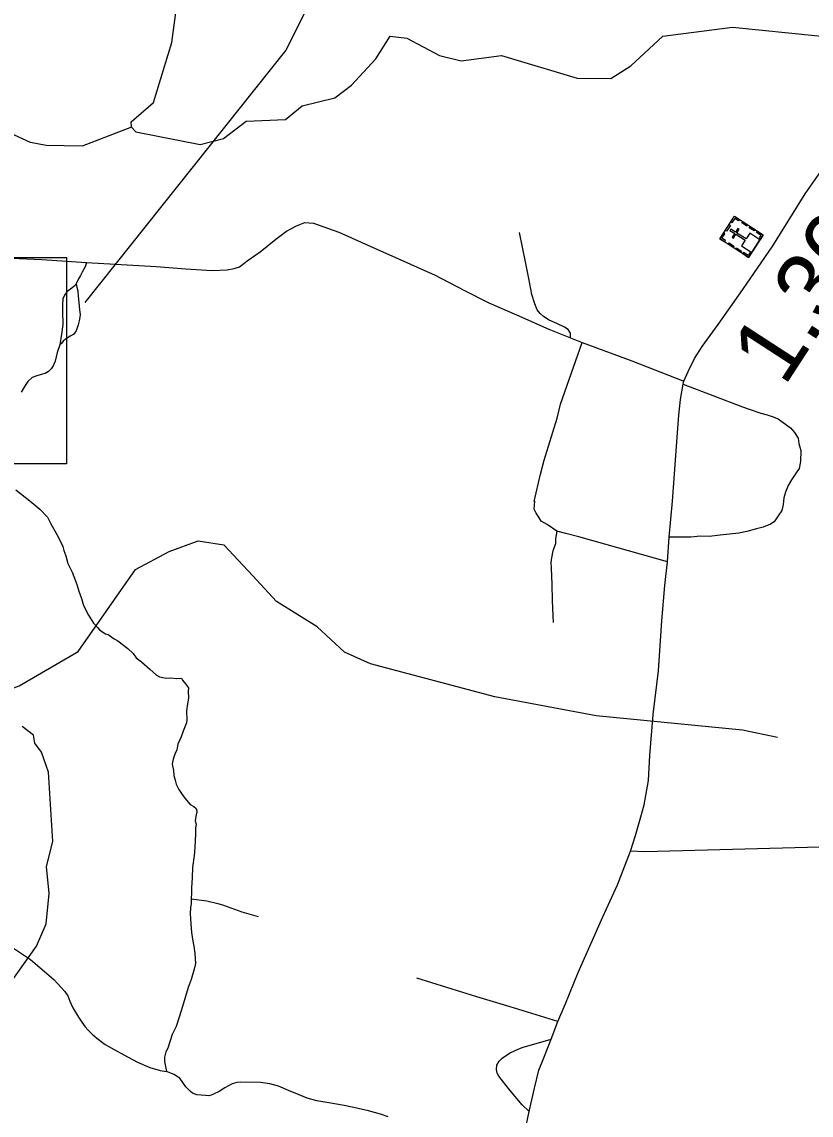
# Model space of a CAD drawing. Extents: x 2290615 to 2522933, y 819489 to 1012715.
# Drawn here: x 2441733 to 2447586, y 839817 to 847928 of the extents above; entities that cross this region are included whole.
import ezdxf

# ---------------------------------------------------------------- set-up
doc = ezdxf.new("R2010")
doc.units = 0
for name, color, linetype in [('Exist Cultural Church with Cemetery CELL', 7, 'Continuous'), ('Exist Hydrographic Creek Single Shore', 7, 'Continuous'), ('Exist Hydrographic Misc Water Feature', 7, 'Continuous'), ('Exist Road Non-System Type 51', 7, 'Continuous'), ('Exist Road Primary US Attributed', 7, 'Continuous'), ('Exist Road Primary US Mileage Hundredths English Label', 7, 'Continuous'), ('Exist Road Secondary Structure Standard Bridge Number Label', 7, 'Continuous'), ('Exist Road Secondary Type 51 Attributed', 7, 'Continuous')]:
    doc.layers.add(name, color=color, linetype=linetype)

msp = doc.modelspace()

# ---------------------------------------------------------------- linework, layer by layer
at = {"layer": 'Exist Cultural Church with Cemetery CELL'}
for points in [[(2446908.4, 846318.9), (2447016.9, 846485.9), (2447230.4, 846347.1), (2447121.8, 846180.2)], [(2447053.3, 846462.3), (2447047.1, 846452.8), (2447020.1, 846470.3), (2446998, 846436.3), (2446988.7, 846442.4), (2447017, 846485.9)], [(2446948.8, 846381), (2446977, 846424.5), (2446986.6, 846418.3), (2446958.3, 846374.8)], [(2447145.3, 846216.3), (2447206.4, 846310.3), (2447130.5, 846359.7), (2447102.8, 846317.2), (2447034.5, 846361.6), (2447052.5, 846389.2), (2447043.3, 846395.2), (2447025.3, 846367.5), (2446989.9, 846390.6), (2446983.6, 846380.9), (2447019, 846357.8), (2447000.9, 846330.1), (2447010.1, 846324.1), (2447028.2, 846351.8), (2447096.5, 846307.4), (2447069.4, 846265.7)], [(2447108.3, 846412.9), (2447072, 846436.5), (2447078.2, 846446), (2447114.5, 846422.4)], [(2447163.6, 846376.9), (2447127.3, 846400.5), (2447133.5, 846410.1), (2447169.8, 846386.5)], [(2447212.3, 846319.3), (2447202.7, 846325.5), (2447214.7, 846344), (2447180.8, 846366), (2447186.8, 846375.3), (2447230.4, 846347.1)], [(2446944.7, 846295.3), (2446950.9, 846304.8), (2446923.9, 846322.4), (2446946, 846356.4), (2446936.7, 846362.5), (2446908.4, 846318.9)], [(2447006.8, 846254.9), (2446970.5, 846278.5), (2446976.7, 846288), (2447013, 846264.4)], [(2447063.2, 846218.2), (2447026.9, 846241.9), (2447033.1, 846251.4), (2447069.4, 846227.8)], [(2447139.8, 846207.9), (2447130.2, 846214.2), (2447118.2, 846195.7), (2447084.3, 846217.8), (2447078.3, 846208.4), (2447121.8, 846180.1)]]:
    msp.add_lwpolyline(points, close=True, dxfattribs=at)
at = {"layer": 'Exist Hydrographic Creek Single Shore'}
for points in [[(2442545.1, 847146.1), (2442180.2, 847006.4), (2441913.2, 847012), (2441796.1, 847033.4), (2441494.1, 847172.1), (2441311.1, 847177.7), (2441202.1, 847199.6), (2440838.1, 847604.9), (2440661.1, 847725.7), (2440293.1, 847861.7), (2440116.1, 847969.4), (2439323.2, 848682.1), (2439229, 848855.5)], [(2442545.1, 847146.1), (2442544.1, 847185.4), (2442709.2, 847330.1), (2442844.1, 847775.4), (2442889, 848108.9), (2443018.2, 848386.6), (2443182, 848596.8), (2443372.9, 848686.6)]]:
    msp.add_lwpolyline(points, dxfattribs=at)
at = {"layer": 'Exist Hydrographic Misc Water Feature'}
for points in [[(2443395.3, 847190.6), (2443689.1, 847202.7), (2443812.2, 847306.2), (2444053.1, 847365.3), (2444177.2, 847458.9), (2444357.2, 847653.4), (2444463.2, 847821.9), (2444588.1, 847807.3), (2444831.1, 847679.4), (2444990.2, 847639.9), (2445290.2, 847678.4), (2445851.2, 847510.9), (2446101.2, 847508), (2446249.2, 847602.7), (2446487.1, 847822.5), (2447003.2, 847889.5), (2447637.2, 847823.5), (2447846.2, 847776.3), (2448296, 847801.2)], [(2442545.1, 847146.1), (2442579.2, 847111.4), (2443055.1, 847019.2), (2443229.2, 847062.4), (2443395.3, 847190.6)], [(2438833.3, 839401.4), (2438952.2, 839770.7), (2439058.2, 839945.7), (2439146.2, 840205.3), (2439147.2, 840671.6), (2439280.1, 841290.8), (2439304.1, 841347.7), (2439428.2, 841441.3), (2439784.1, 841564.2), (2440047.2, 841844.1), (2440333.3, 842262.9), (2440432.1, 842306.3), (2440682.2, 842326.4), (2440772.3, 842402.2), (2440985.1, 842680.1), (2441083.1, 842766.3), (2441713.3, 843002), (2442151.2, 843256.3), (2442576.1, 843864.5), (2442824.2, 843999.5), (2443039.1, 844077.2), (2443231, 844048.9), (2443446.4, 843817.9)], [(2447336.2, 842617.8), (2447077.2, 842672.9), (2445992.1, 842779.5), (2445240.1, 842919.5), (2444319.1, 843164.3), (2444126.1, 843251.6), (2443923.1, 843440.3), (2443620.2, 843628.2), (2443446.4, 843817.9)], [(2438833.3, 839401.4), (2438999.2, 839427.9), (2439292.2, 839341.3), (2439425.3, 839366.5), (2439789.2, 839555.3), (2439930.1, 839590.6), (2440238.1, 839580.3), (2440498.1, 839459.5), (2440681.2, 839476.9), (2440805.3, 839580.4), (2441049.3, 839958.1), (2441841.2, 841070.4), (2441914.2, 841237.6), (2441936.1, 841461.7), (2441916.3, 841661.1), (2441963.2, 841846.9), (2441931.2, 842360.9), (2441879.1, 842509.8), (2441828.1, 842576.7), (2441819.3, 842635.4), (2441734.2, 842700.9)]]:
    msp.add_lwpolyline(points, dxfattribs=at)
at = {"layer": 'Exist Road Non-System Type 51'}
msp.add_line((2445800.9, 845582.8), (2445887.3, 845548.1), dxfattribs=at)
msp.add_line((2445800.9, 845582.8), (2445887.3, 845548.1), dxfattribs=at)
for points in [[(2442212.1, 846143.1), (2442427.6, 846129.6), (2442728.5, 846113.6), (2442949.6, 846095.2), (2443144.9, 846084.1), (2443255.5, 846087.8), (2443307, 846098.9), (2443347.6, 846111.8), (2443378.9, 846135.7), (2443402.8, 846154.2), (2443500.5, 846223), (2443615.1, 846314.9), (2443696.1, 846374.2), (2443769.4, 846415.5), (2443831.1, 846440.4), (2443895.2, 846433.4), (2444084.1, 846368.7), (2444342.1, 846250.7), (2444614, 846131.3), (2444714.7, 846085), (2444793.4, 846050.2), (2445015.2, 845935.8), (2445196.6, 845844.7), (2445400, 845754.2), (2445641.7, 845648.2), (2445800.9, 845582.8)], [(2445800.9, 845582.8), (2445802.2, 845618.7), (2445783.9, 845646.4), (2445757.5, 845664.1), (2445699.1, 845689.1), (2445642.7, 845716), (2445602.3, 845741.4), (2445575.9, 845765), (2445553.6, 845792.7), (2445536.8, 845836.4), (2445513.7, 845905.9), (2445491.7, 846023.7), (2445467.8, 846147.2), (2445422.3, 846366.5)], [(2445800.9, 845582.8), (2445802.2, 845618.7), (2445783.9, 845646.4), (2445757.5, 845664.1), (2445699.1, 845689.1), (2445642.7, 845716), (2445602.3, 845741.4), (2445575.9, 845765), (2445553.6, 845792.7), (2445536.8, 845836.4), (2445513.7, 845905.9), (2445491.7, 846023.7), (2445467.8, 846147.2), (2445422.3, 846366.5)], [(2441431.6, 846183.8), (2441881.7, 846164.6), (2442212.1, 846143.1)], [(2442212.1, 846143.1), (2442202.9, 846110.9), (2442179.5, 846071.1), (2442166.6, 846045.3), (2442153.8, 846021.3), (2442135.2, 845985.6)], [(2442135.2, 845985.6), (2442139.9, 845959.8), (2442147.1, 845932.2), (2442150.2, 845893.4), (2442155.3, 845845.4), (2442161.4, 845792.3), (2442164.4, 845757.6), (2442162.4, 845736.2), (2442158.3, 845709.7), (2442151.2, 845680), (2442139.9, 845649.4), (2442135.9, 845636.2), (2442128.7, 845624.9), (2442115.5, 845609.6), (2442097.1, 845599.4), (2442075.7, 845587.2), (2442057.3, 845574.9), (2442040.2, 845559.3), (2442025.7, 845542.2), (2442014, 845531.7)], [(2442135.2, 845985.6), (2442129.9, 845975.3), (2442102.3, 845951.4), (2442067.3, 845925.6), (2442048.9, 845899.9), (2442037.9, 845874.1), (2442034.2, 845831.7), (2442034.2, 845780.2), (2442036, 845682.6), (2442026.8, 845610.9), (2442014, 845531.7)], [(2442014, 845531.7), (2441995.6, 845474.6), (2441979, 845410.2), (2441966.1, 845375.2), (2441951.4, 845353.2), (2441929.3, 845334.7), (2441905.4, 845320), (2441885.2, 845314.5), (2441842.9, 845301.6), (2441809.8, 845288.7), (2441776.6, 845259.3), (2441758.3, 845229.8), (2441728.8, 845182)], [(2445700.1, 844149.2), (2445629.2, 844198.1), (2445584.8, 844223.3), (2445566.4, 844253), (2445547.7, 844282.7), (2445531.3, 844312.4), (2445536.5, 844372.5), (2445532.4, 844370.5), (2445579.1, 844573.1), (2445606.3, 844675.7), (2445702.5, 844987.2), (2445728.1, 845091.5), (2445887.3, 845548.1)], [(2445700.1, 844149.2), (2445629.2, 844198.1), (2445584.8, 844223.3), (2445566.4, 844253), (2445547.7, 844282.7), (2445531.3, 844312.4), (2445536.5, 844372.5), (2445532.4, 844370.5), (2445579.1, 844573.1), (2445606.3, 844675.7), (2445702.5, 844987.2), (2445728.1, 845091.5), (2445887.3, 845548.1)], [(2445887.3, 845548.1), (2446255.5, 845412.3), (2446640.6, 845261.8)], [(2445887.3, 845548.1), (2446255.5, 845412.3), (2446640.6, 845261.8)], [(2446637.6, 845240.7), (2447077.1, 845071.6), (2447125.4, 845054.5), (2447213.9, 845025.9), (2447260, 845012.6), (2447296.3, 845001.3), (2447342.4, 844983.9), (2447431.7, 844915.5), (2447462.1, 844881.9), (2447488.8, 844840.4), (2447495.4, 844800.5), (2447508.3, 844748.8), (2447505.7, 844666.6), (2447496.4, 844614.6), (2447471, 844574.1), (2447439.8, 844529.6), (2447416.6, 844487.2), (2447395.3, 844438.9), (2447384, 844396.7), (2447378.8, 844348.6), (2447369.5, 844302.4), (2447342.1, 844262.1), (2447310.8, 844219.6), (2447283.2, 844201), (2447229.6, 844180.2), (2447179.7, 844167.4), (2447108, 844148.2), (2447050.3, 844135.3), (2446980.3, 844128.2), (2446910.5, 844119), (2446828.6, 844109.6), (2446766.3, 844111.4), (2446692.5, 844103.8), (2446532.9, 844105.4)], [(2446637.6, 845240.7), (2447077.1, 845071.6), (2447125.4, 845054.5), (2447213.9, 845025.9), (2447260, 845012.6), (2447296.3, 845001.3), (2447342.4, 844983.9), (2447431.7, 844915.5), (2447462.1, 844881.9), (2447488.8, 844840.4), (2447495.4, 844800.5), (2447508.3, 844748.8), (2447505.7, 844666.6), (2447496.4, 844614.6), (2447471, 844574.1), (2447439.8, 844529.6), (2447416.6, 844487.2), (2447395.3, 844438.9), (2447384, 844396.7), (2447378.8, 844348.6), (2447369.5, 844302.4), (2447342.1, 844262.1), (2447310.8, 844219.6), (2447283.2, 844201), (2447229.6, 844180.2), (2447179.7, 844167.4), (2447108, 844148.2), (2447050.3, 844135.3), (2446980.3, 844128.2), (2446910.5, 844119), (2446828.6, 844109.6), (2446766.3, 844111.4), (2446692.5, 844103.8), (2446532.9, 844105.4)], [(2441689.3, 844455.8), (2441792.3, 844374.8), (2441865.9, 844314), (2441923.3, 844253.4), (2441945.9, 844209.7), (2441993.2, 844124.3), (2442022.1, 844068.7), (2442036.5, 844034.9), (2442044.9, 844005), (2442059.5, 843965.4), (2442074.2, 843909.5), (2442105.2, 843846), (2442130.2, 843782.3), (2442142.7, 843746.6), (2442155.2, 843704.7), (2442174.1, 843649.1), (2442190.8, 843597.3), (2442227.7, 843525.8), (2442264.6, 843466.3), (2442293.1, 843434.8), (2442311.5, 843415.1), (2442353.8, 843387.7), (2442373.9, 843381.9), (2442418.4, 843350.7), (2442444.6, 843336.9), (2442519.3, 843280.2), (2442557.9, 843242.7), (2442580.4, 843211), (2442618.9, 843179.6), (2442681.5, 843126.5), (2442732.2, 843081.1), (2442754.4, 843069.6), (2442778.5, 843063.8), (2442802.5, 843060.2), (2442838.5, 843060.9), (2442880.5, 843055.4), (2442916.4, 843057.9), (2442924.8, 843044), (2442934.9, 843032.2), (2442947.1, 843016.3), (2442967.6, 842986.7), (2442965.8, 842960.6), (2442968.6, 842912.7), (2442964.9, 842894.7), (2442961.2, 842868.6), (2442959.5, 842850.5), (2442955.7, 842836.5), (2442954, 842814.4), (2442955, 842750.5), (2442953.3, 842728.6), (2442928.2, 842666.1), (2442914.7, 842623.9), (2442889.5, 842569.7), (2442882.3, 842527.6), (2442866.8, 842495.3), (2442855.3, 842457.2), (2442847.8, 842421.1), (2442858.5, 842375.1), (2442861, 842337.2), (2442869.4, 842303.3), (2442877.9, 842271.4), (2442896.5, 842231.8), (2442921, 842196.2), (2442941.4, 842168.4), (2442982.1, 842121), (2443008.3, 842107.5), (2443026.5, 842091.6), (2443030.8, 842075.8), (2443031, 842061.8), (2443025.1, 842047.7), (2443017.8, 842001.6), (2443024.3, 841975.6), (2443020.6, 841947.7), (2443021.4, 841899.7), (2443017.9, 841857.5), (2443016.6, 841805.6)], [(2445700.1, 844149.2), (2445691, 844093), (2445689.5, 844055.1), (2445670.4, 844002.7), (2445661.1, 843952.7), (2445655.8, 843916.4), (2445658.6, 843872.5), (2445662.3, 843756.6), (2445666.3, 843632.7), (2445672.9, 843470.9)], [(2445700.1, 844149.2), (2445691, 844093), (2445689.5, 844055.1), (2445670.4, 844002.7), (2445661.1, 843952.7), (2445655.8, 843916.4), (2445658.6, 843872.5), (2445662.3, 843756.6), (2445666.3, 843632.7), (2445672.9, 843470.9)], [(2446519.4, 843921.5), (2445862.7, 844107.8), (2445766.2, 844132.3), (2445700.1, 844149.2)], [(2446519.4, 843921.5), (2445862.7, 844107.8), (2445766.2, 844132.3), (2445700.1, 844149.2)], [(2443016.6, 841805.6), (2443013.2, 841771.5), (2443011.5, 841743.6), (2442998.8, 841653.4), (2442995.9, 841577.3), (2442991.1, 841503.2), (2442991.6, 841467.2), (2442989.9, 841449.2), (2442988, 841439.3), (2442988.3, 841421.3)], [(2442988.3, 841421.3), (2442988.8, 841385.3), (2442983.3, 841357.2), (2442982, 841311.1), (2442982.4, 841277.1), (2442985.1, 841235.2), (2442989.8, 841173.2), (2443000.9, 841107.4), (2443007.4, 841071.7), (2443016.3, 841015.8), (2443019.3, 840941.7), (2443011.8, 840899.7), (2442988.9, 840823.4), (2442965.9, 840765), (2442916.3, 840598.3), (2442876.1, 840473.8), (2442846.9, 840415.3), (2442814.4, 840314.9), (2442800.7, 840286.8), (2442789.4, 840246.5), (2442789.9, 840214.5), (2442804.9, 840140.9)], [(2442988.3, 841421.3), (2443104.5, 841407), (2443186.7, 841388.2), (2443226.9, 841374.8), (2443309.3, 841345.9), (2443363.6, 841324.7), (2443484.1, 841290.4)], [(2441663.7, 841060), (2441797, 840971.9), (2441969.1, 840824.5), (2441999.7, 840790.9), (2442050.7, 840734.7), (2442072.8, 840701.5), (2442087.5, 840662.9), (2442111.5, 840613.2), (2442153.8, 840543.2), (2442177.7, 840506.4), (2442203.4, 840473.3), (2442225.5, 840447.5), (2442255, 840418.8), (2442289.5, 840387.1), (2442350.1, 840340.2), (2442418.6, 840305.2), (2442488.6, 840263.4), (2442591.6, 840210), (2442681.7, 840171.4), (2442759, 840147.5), (2442804.9, 840140.9)], [(2445707.1, 840511), (2445352.9, 840619.6), (2445105.5, 840694.6), (2444662.7, 840833.4)], [(2445707.1, 840511), (2445352.9, 840619.6), (2445105.5, 840694.6), (2444662.7, 840833.4)], [(2445494.7, 839845.1), (2445443.8, 839893.5), (2445351.7, 840001.6), (2445271, 840105.4), (2445258.6, 840129.7), (2445252.3, 840155.6), (2445254.4, 840188.9), (2445272.2, 840217.5), (2445293.5, 840240), (2445348.6, 840277.4), (2445395.2, 840299.7), (2445443.6, 840319.9), (2445657.8, 840380.1)], [(2445494.7, 839845.1), (2445443.8, 839893.5), (2445351.7, 840001.6), (2445271, 840105.4), (2445258.6, 840129.7), (2445252.3, 840155.6), (2445254.4, 840188.9), (2445272.2, 840217.5), (2445293.5, 840240), (2445348.6, 840277.4), (2445395.2, 840299.7), (2445443.6, 840319.9), (2445657.8, 840380.1)], [(2444448.8, 839803.6), (2444392.3, 839824.1), (2444303.7, 839847.9), (2444182.9, 839876.6), (2444122.2, 839888.1), (2443993.9, 839911.7), (2443921.4, 839924), (2443849.1, 839943.8), (2443788.5, 839967.2), (2443709.5, 840000.2), (2443636.8, 840032.4), (2443572.2, 840050.6), (2443503.4, 840059.2), (2443354, 840060.8), (2443326.1, 840058.3), (2443292.2, 840049.9), (2443238.7, 840019.1), (2443196.9, 839992.6), (2443153.4, 839971.8), (2443137.4, 839965.5), (2443119.6, 839961.4), (2443093.5, 839962.9), (2443029.4, 839968.1), (2442999.2, 839979.7), (2442983.1, 839991.5), (2442948.6, 840026.9), (2442903.6, 840090.3), (2442879.3, 840105.9), (2442861.3, 840117.5), (2442804.9, 840140.9)]]:
    msp.add_lwpolyline(points, dxfattribs=at)
at = {"layer": 'Exist Road Primary US Attributed'}
for points in [[(2446246.8, 841776), (2446282.9, 841892), (2446323.6, 842029.1), (2446346.9, 842120.3), (2446360.5, 842189.6), (2446378.6, 842299.6), (2446390.6, 842484.9), (2446413.9, 842790), (2446452.8, 843113.7), (2446478.7, 843484.6), (2446501.3, 843746.8), (2446519.4, 843921.5), (2446532.9, 844105.4), (2446557, 844372), (2446581.1, 844676.4), (2446594.6, 844879.8), (2446603.7, 845010.9), (2446617.2, 845126.9), (2446637.6, 845240.7), (2446640.6, 845261.8), (2446674.4, 845334.8), (2446719.6, 845429.8), (2446778.3, 845520.2), (2446895.8, 845682.9), (2447079, 845941.6), (2447301.9, 846267.3), (2447541, 846651), (2447663, 846824.2)], [(2445461.6, 839689.9), (2445494.7, 839845.1), (2445534.6, 840017.6), (2445567.7, 840151.7), (2445602.6, 840242.8), (2445657.8, 840380.1), (2445707.1, 840511), (2445762.6, 840638.1), (2445858.3, 840876.5), (2446040.5, 841287.8), (2446150.4, 841526.3), (2446246.8, 841776)]]:
    msp.add_lwpolyline(points, dxfattribs=at)
at = {"layer": 'Exist Road Secondary Structure Standard Bridge Number Label'}
msp.add_lwpolyline([(2444696.5, 849730.2), (2443690.5, 847718.3), (2442198.8, 845845)], dxfattribs=at)
msp.add_lwpolyline([(2439486.4, 846178.9), (2442063, 846178.9), (2442063, 844649.7), (2439486.4, 844649.7)], close=True, dxfattribs=at)
at = {"layer": 'Exist Road Secondary Type 51 Attributed'}
msp.add_lwpolyline([(2451791.8, 841817.7), (2451656.5, 841874.8), (2451564, 841900.8), (2451491.8, 841909.3), (2451385.8, 841913.2), (2451273.8, 841910.8), (2451157.9, 841902.5), (2451052.4, 841884.3), (2450950.3, 841890.2), (2450668.5, 841886.3), (2450386.5, 841886.4), (2449964.8, 841871.6), (2449691.1, 841860), (2446352.2, 841769.9), (2446246.8, 841776)], dxfattribs=at)

# ---------------------------------------------------------------- texts
at = {"layer": 'Exist Road Primary US Mileage Hundredths English Label'}
msp.add_text('1.30', height=500, rotation=56.99295, dxfattribs=at).set_placement((2447387, 845215.4))

doc.saveas('drawing.dxf')
